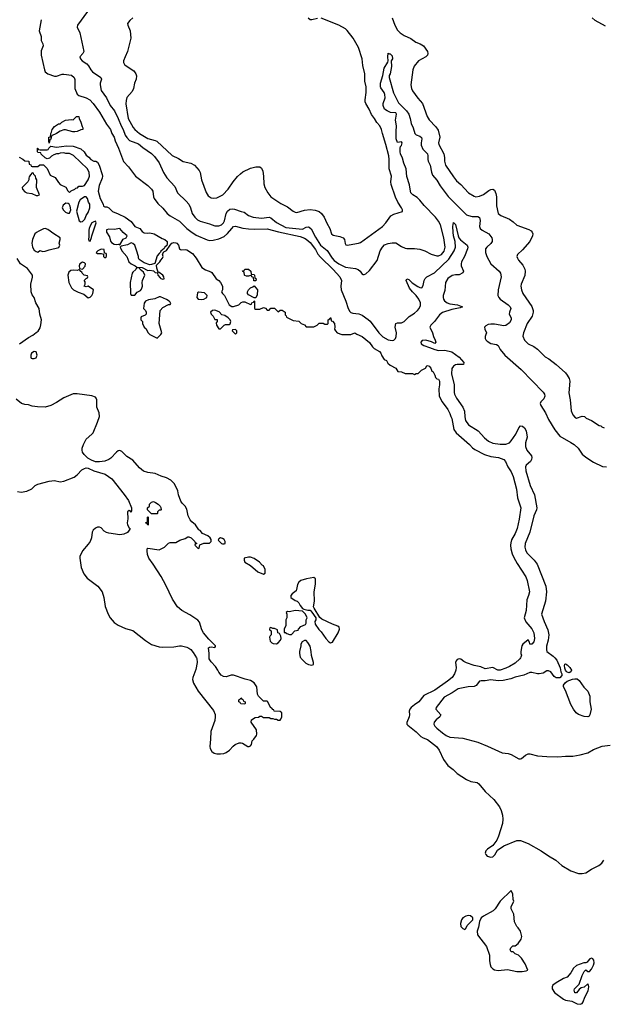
# Model space of a CAD drawing. Header units: inches. Extents: x 1771504 to 1971212, y 471788 to 643615.
# Tile 540 of 587: x 1931535 to 1937797, y 526284 to 536850. Entities that reach past the tile are written whole.
import ezdxf

# ---------------------------------------------------------------- set-up
doc = ezdxf.new("R2010")
doc.units = ezdxf.units.IN
doc.header["$MEASUREMENT"] = 0
doc.layers.add('B9532', color=7, linetype='Continuous')
doc.layers.add('B9533', color=7, linetype='Continuous')

msp = doc.modelspace()

# ---------------------------------------------------------------- linework, layer by layer
at = {"layer": 'B9532', "color": 5}
for points, elevation in [([(1933431, 530000), (1933434, 529994), (1933439, 529950), (1933425, 529875), (1933393, 529790), (1933390, 529770), (1933399, 529730), (1933450, 529643), (1933615, 529435), (1933632, 529392), (1933634, 529370), (1933627, 529330), (1933587, 529210), (1933584, 529130), (1933574, 529050), (1933579, 529030), (1933598, 528998), (1933620, 528980), (1933650, 528972), (1933690, 528972), (1933724, 528976), (1933750, 528985), (1933786, 529010), (1933825, 529055), (1933847, 529073), (1933890, 529089), (1933910, 529090), (1933926, 529086), (1933982, 529050), (1933998, 529050), (1934010, 529058), (1934022, 529070), (1934028, 529110), (1934049, 529130), (1934075, 529170), (1934078, 529182), (1934075, 529230), (1934018, 529310), (1934022, 529338), (1934060, 529360), (1934096, 529364), (1934110, 529374), (1934130, 529374), (1934150, 529362), (1934210, 529362), (1934230, 529352), (1934250, 529352), (1934270, 529342), (1934290, 529342), (1934310, 529334), (1934330, 529334), (1934336, 529344), (1934346, 529370), (1934346, 529410), (1934330, 529426), (1934266, 529430), (1934262, 529442), (1934250, 529446), (1934242, 529462), (1934226, 529470), (1934198, 529530), (1934190, 529535), (1934150, 529538), (1934098, 529590), (1934087, 529613), (1934078, 529690), (1934050, 529735), (1934010, 529759), (1933953, 529773), (1933830, 529815), (1933805, 529815), (1933750, 529798), (1933720, 529800), (1933696, 529816), (1933670, 529848), (1933662, 529870), (1933635, 529910), (1933590, 529958), (1933569, 529990), (1933569, 530000)], 220), ([(1934552, 530000), (1934555, 529995), (1934606, 529946), (1934634, 529930), (1934670, 529922), (1934686, 529930), (1934688, 529950), (1934672, 530000)], 220), ([(1936907, 530000), (1936901, 529990), (1936850, 529945), (1936792, 529910), (1936750, 529890), (1936690, 529871), (1936666, 529870), (1936610, 529899), (1936530, 529884), (1936484, 529904), (1936410, 529920), (1936329, 529949), (1936302, 529962), (1936270, 529986), (1936250, 529991), (1936230, 529985), (1936217, 529970), (1936210, 529950), (1936217, 529897), (1936213, 529870), (1936199, 529830), (1936175, 529790), (1936126, 529750), (1935990, 529653), (1935870, 529598), (1935816, 529530), (1935770, 529499), (1935737, 529470), (1935720, 529450), (1935713, 529430), (1935717, 529390), (1935713, 529370), (1935688, 529308), (1935688, 529290), (1935699, 529279), (1935790, 529209), (1935839, 529159), (1935864, 529144), (1935910, 529125), (1936006, 529050), (1936035, 529010), (1936082, 528910), (1936130, 528846), (1936185, 528805), (1936230, 528762), (1936330, 528695), (1936375, 528675), (1936443, 528663), (1936463, 528650), (1936530, 528569), (1936623, 528483), (1936682, 528402), (1936702, 528362), (1936715, 528315), (1936720, 528270), (1936715, 528225), (1936673, 528087), (1936655, 528045), (1936611, 527989), (1936555, 527950), (1936537, 527930), (1936530, 527906), (1936535, 527890), (1936550, 527874), (1936590, 527862), (1936610, 527868), (1936633, 527887), (1936662, 527938), (1936730, 527986), (1936870, 528042), (1936910, 528042), (1936990, 528010), (1937130, 527932), (1937210, 527876), (1937287, 527830), (1937353, 527773), (1937450, 527715), (1937530, 527688), (1937570, 527686), (1937610, 527696), (1937670, 527734), (1937750, 527774), (1937780, 527800), (1937803, 527830)], 220), ([(1937278, 530000), (1937298, 529978), (1937333, 529893), (1937342, 529850), (1937351, 529830), (1937351, 529811), (1937330, 529787), (1937290, 529786), (1937270, 529802), (1937235, 529850), (1937210, 529864), (1937190, 529861), (1937150, 529837), (1937109, 529829), (1937090, 529829), (1937030, 529846), (1937010, 529844), (1936945, 529815), (1936850, 529793), (1936804, 529776), (1936721, 529759), (1936670, 529755), (1936590, 529765), (1936530, 529755), (1936485, 529755), (1936470, 529750), (1936434, 529706), (1936410, 529693), (1936348, 529692), (1936239, 529670), (1936175, 529625), (1936090, 529578), (1936002, 529470), (1935999, 529450), (1936054, 529390), (1936043, 529370), (1936004, 529336), (1935982, 529310), (1935978, 529290), (1935989, 529270), (1936010, 529246), (1936070, 529196), (1936111, 529170), (1936150, 529152), (1936290, 529141), (1936450, 529096), (1936554, 529054), (1936710, 528982), (1936775, 528975), (1936810, 528965), (1936890, 528918), (1936910, 528917), (1936919, 528921), (1936963, 528957), (1936990, 528972), (1937010, 528972), (1937090, 528950), (1937190, 528942), (1937310, 528938), (1937390, 528945), (1937470, 528945), (1937550, 528960), (1937630, 528984), (1937690, 529017), (1937786, 529054), (1937870, 529063)], 240)]:
    msp.add_lwpolyline(points, dxfattribs=dict(at, elevation=elevation))
for points, elevation in [([(1937430, 529842), (1937408, 529848), (1937398, 529858), (1937390, 529870), (1937384, 529890), (1937381, 529919), (1937385, 529935), (1937390, 529938), (1937410, 529927), (1937439, 529899), (1937456, 529870), (1937450, 529850)], 240), ([(1937630, 529369), (1937590, 529373), (1937530, 529393), (1937505, 529410), (1937476, 529450), (1937450, 529502), (1937393, 529650), (1937369, 529690), (1937369, 529710), (1937386, 529734), (1937410, 529750), (1937467, 529773), (1937490, 529778), (1937516, 529776), (1937538, 529758), (1937588, 529688), (1937630, 529645), (1937651, 529590), (1937654, 529570), (1937651, 529530), (1937666, 529450), (1937652, 529390), (1937644, 529376)], 240), ([(1933950, 529506), (1933908, 529508), (1933902, 529522), (1933886, 529530), (1933886, 529550), (1933902, 529558), (1933908, 529572), (1933914, 529570), (1933918, 529558), (1933934, 529550), (1933938, 529538), (1933954, 529530), (1933954, 529510)], 220), ([(1936810, 527506), (1936690, 527389), (1936637, 527310), (1936614, 527286), (1936511, 527229), (1936485, 527210), (1936467, 527173), (1936459, 527110), (1936444, 527070), (1936447, 527030), (1936544, 526904), (1936575, 526810), (1936575, 526750), (1936582, 526710), (1936590, 526687), (1936610, 526663), (1936630, 526653), (1936670, 526648), (1936770, 526658), (1936870, 526636), (1936925, 526635), (1936970, 526642), (1936986, 526650), (1936958, 526718), (1936920, 526780), (1936886, 526810), (1936850, 526826), (1936830, 526846), (1936807, 526847), (1936798, 526870), (1936806, 526890), (1936826, 526910), (1936850, 526912), (1936885, 526935), (1936917, 526983), (1936924, 527010), (1936909, 527070), (1936885, 527105), (1936870, 527118), (1936845, 527170), (1936838, 527250), (1936809, 527309), (1936808, 527330), (1936838, 527390), (1936828, 527410), (1936827, 527467)], 220), ([(1936350, 527236), (1936322, 527230), (1936290, 527211), (1936276, 527190), (1936265, 527150), (1936270, 527117), (1936290, 527096), (1936310, 527088), (1936323, 527097), (1936337, 527130), (1936397, 527190), (1936396, 527210), (1936373, 527233)], 220), ([(1937670, 526778), (1937654, 526770), (1937632, 526748), (1937625, 526735), (1937610, 526728), (1937587, 526727), (1937510, 526699), (1937476, 526670), (1937450, 526622), (1937410, 526574), (1937370, 526559), (1937290, 526514), (1937256, 526490), (1937248, 526472), (1937248, 526450), (1937273, 526410), (1937370, 526339), (1937390, 526329), (1937458, 526318), (1937516, 526290), (1937550, 526284), (1937570, 526291), (1937582, 526310), (1937599, 526361), (1937633, 526430), (1937643, 526470), (1937639, 526490), (1937630, 526502), (1937591, 526469), (1937561, 526459), (1937538, 526442), (1937510, 526408), (1937490, 526408), (1937483, 526437), (1937488, 526450), (1937539, 526501), (1937570, 526594), (1937590, 526634), (1937610, 526654), (1937630, 526634), (1937650, 526634), (1937670, 526662), (1937690, 526702), (1937698, 526730), (1937696, 526756), (1937686, 526770)], 220)]:
    msp.add_lwpolyline(points, close=True, dxfattribs=dict(at, elevation=elevation))
at = {"layer": 'B9533', "color": 5}
for points, elevation in [([(1932263, 536937), (1932155, 536790), (1932153, 536770), (1932180, 536710), (1932224, 536510), (1932214, 536486), (1932181, 536450), (1932186, 536430), (1932205, 536410), (1932257, 536377), (1932275, 536355), (1932298, 536310), (1932316, 536290), (1932404, 536230), (1932412, 536210), (1932399, 536170), (1932397, 536150), (1932408, 536090), (1932465, 536010), (1932504, 535930), (1932551, 535870), (1932591, 535790), (1932624, 535710), (1932647, 535670), (1932667, 535610), (1932684, 535584), (1932713, 535553), (1932782, 535530), (1932810, 535516), (1932857, 535477), (1932950, 535413), (1932981, 535381), (1933030, 535312), (1933078, 535210), (1933114, 535154), (1933198, 535058), (1933229, 534990), (1933322, 534902), (1933349, 534869), (1933369, 534829), (1933387, 534770), (1933413, 534730), (1933442, 534702), (1933470, 534686), (1933570, 534660), (1933630, 534637), (1933670, 534637), (1933700, 534650), (1933723, 534670), (1933733, 534690), (1933749, 534770), (1933764, 534796), (1933790, 534816), (1933821, 534821), (1933838, 534818), (1933910, 534790), (1933944, 534784), (1933990, 534748), (1934039, 534730), (1934130, 534719), (1934212, 534732), (1934230, 534725), (1934290, 534675), (1934390, 534621), (1934570, 534603), (1934610, 534622), (1934630, 534626), (1934642, 534622), (1934664, 534604), (1934710, 534515), (1934764, 534430), (1934834, 534374), (1934888, 534290), (1934910, 534266), (1934961, 534230), (1935030, 534193), (1935139, 534179), (1935166, 534170), (1935187, 534150), (1935210, 534118), (1935216, 534116), (1935230, 534114), (1935250, 534124), (1935290, 534160), (1935370, 534267), (1935403, 534370), (1935426, 534410), (1935450, 534433), (1935488, 534448), (1935530, 534456), (1935570, 534456), (1935630, 534415), (1935670, 534399), (1935690, 534394), (1935770, 534395), (1935830, 534386), (1935881, 534370), (1935950, 534334), (1936010, 534316), (1936030, 534315), (1936061, 534330), (1936090, 534365), (1936099, 534410), (1936085, 534510), (1936049, 534650), (1936030, 534686), (1935997, 534730), (1935876, 534856), (1935830, 534913), (1935801, 534941), (1935752, 534972), (1935733, 534993), (1935727, 535010), (1935718, 535078), (1935688, 535168), (1935680, 535250), (1935655, 535310), (1935642, 535362), (1935621, 535410), (1935617, 535430), (1935616, 535470), (1935621, 535490), (1935630, 535499), (1935638, 535530), (1935630, 535540), (1935590, 535533), (1935575, 535570), (1935573, 535650), (1935579, 535710), (1935568, 535770), (1935577, 535837), (1935570, 535850), (1935513, 535853), (1935477, 535870), (1935450, 535890), (1935434, 535930), (1935436, 535950), (1935455, 536010), (1935453, 536047), (1935445, 536070), (1935410, 536117), (1935406, 536130), (1935408, 536170), (1935433, 536250), (1935447, 536330), (1935486, 536394), (1935489, 536410), (1935484, 536450), (1935488, 536492), (1935502, 536482), (1935510, 536482), (1935530, 536462), (1935535, 536430), (1935522, 536410), (1935526, 536346), (1935510, 536270), (1935499, 536250), (1935500, 536230), (1935546, 536066), (1935598, 535958), (1935687, 535870), (1935710, 535835), (1935724, 535790), (1935734, 535734), (1935758, 535690), (1935775, 535630), (1935790, 535613), (1935830, 535600), (1935846, 535586), (1935850, 535570), (1935842, 535530), (1935844, 535504), (1935862, 535462), (1935910, 535410), (1935915, 535390), (1935913, 535350), (1935917, 535330), (1935939, 535290), (1935952, 535212), (1935963, 535183), (1936010, 535126), (1936047, 535067), (1936134, 534954), (1936330, 534757), (1936350, 534747), (1936390, 534738), (1936450, 534737), (1936468, 534728), (1936475, 534695), (1936470, 534630), (1936477, 534610), (1936496, 534590), (1936570, 534552), (1936600, 534510), (1936605, 534490), (1936603, 534470), (1936591, 534449), (1936549, 534410), (1936534, 534390), (1936532, 534350), (1936546, 534310), (1936591, 534231), (1936680, 534150), (1936694, 534130), (1936701, 534090), (1936670, 533950), (1936667, 533890), (1936675, 533870), (1936691, 533851), (1936777, 533790), (1936799, 533770), (1936806, 533750), (1936789, 533710), (1936788, 533690), (1936808, 533650), (1936809, 533630), (1936790, 533596), (1936750, 533567), (1936730, 533564), (1936630, 533581), (1936590, 533583), (1936562, 533578), (1936535, 533565), (1936522, 533550), (1936525, 533530), (1936542, 533490), (1936538, 533470), (1936528, 533450), (1936528, 533430), (1936535, 533415), (1936550, 533400), (1936590, 533375), (1936650, 533364), (1936670, 533352), (1936689, 533310), (1936739, 533250), (1936916, 533096), (1937152, 532852), (1937165, 532830), (1937168, 532810), (1937158, 532782), (1937128, 532750), (1937120, 532730), (1937126, 532710), (1937175, 532630), (1937210, 532559), (1937278, 532450), (1937330, 532382), (1937450, 532314), (1937483, 532290), (1937526, 532250), (1937569, 532189), (1937610, 532155), (1937690, 532101), (1937790, 532055), (1937830, 532051)], 260), ([(1932750, 536870), (1932718, 536842), (1932693, 536810), (1932695, 536790), (1932721, 536730), (1932729, 536650), (1932692, 536508), (1932665, 536450), (1932650, 536410), (1932648, 536390), (1932659, 536370), (1932676, 536356), (1932761, 536301), (1932782, 536270), (1932788, 536248), (1932783, 536210), (1932768, 536170), (1932755, 536110), (1932740, 536080), (1932686, 536014), (1932677, 535983), (1932673, 535947), (1932699, 535790), (1932752, 535692), (1932770, 535670), (1932820, 535630), (1932910, 535574), (1932990, 535554), (1933006, 535546), (1933170, 535394), (1933240, 535360), (1933290, 535327), (1933371, 535311), (1933410, 535288), (1933459, 535230), (1933470, 535210), (1933484, 535130), (1933535, 534995), (1933559, 534959), (1933590, 534938), (1933610, 534933), (1933650, 534937), (1933713, 534970), (1933772, 535030), (1933826, 535110), (1933873, 535167), (1933903, 535197), (1933930, 535218), (1934010, 535258), (1934070, 535271), (1934111, 535270), (1934130, 535255), (1934143, 535223), (1934151, 535170), (1934155, 535090), (1934166, 535050), (1934198, 534990), (1934230, 534950), (1934337, 534877), (1934410, 534842), (1934470, 534795), (1934490, 534785), (1934510, 534782), (1934590, 534806), (1934650, 534813), (1934707, 534807), (1934750, 534790), (1934773, 534770), (1934803, 534730), (1934830, 534665), (1934861, 534610), (1934882, 534550), (1934899, 534539), (1934970, 534523), (1935005, 534510), (1935019, 534490), (1935027, 534447), (1935035, 534435), (1935050, 534430), (1935070, 534432), (1935170, 534450), (1935190, 534459), (1935426, 534630), (1935465, 534670), (1935516, 534744), (1935550, 534764), (1935642, 534790), (1935641, 534810), (1935632, 534830), (1935592, 534892), (1935567, 534947), (1935521, 535081), (1935517, 535110), (1935523, 535170), (1935500, 535250), (1935499, 535350), (1935494, 535390), (1935465, 535510), (1935427, 535627), (1935417, 535670), (1935400, 535710), (1935367, 535747), (1935342, 535790), (1935311, 535831), (1935286, 535890), (1935249, 535950), (1935243, 535970), (1935241, 535990), (1935253, 536070), (1935253, 536130), (1935238, 536190), (1935238, 536270), (1935218, 536358), (1935208, 536430), (1935169, 536550), (1935113, 536653), (1935050, 536734), (1935030, 536751), (1934961, 536790), (1934770, 536865)], 280), ([(1934730, 536864), (1934670, 536848), (1934650, 536850), (1934630, 536866)], 280), ([(1935530, 536870), (1935559, 536790), (1935590, 536739), (1935618, 536710), (1935660, 536680), (1935730, 536647), (1935787, 536607), (1935831, 536590), (1935866, 536570), (1935912, 536510), (1935914, 536486), (1935909, 536470), (1935894, 536450), (1935813, 536407), (1935766, 536350), (1935753, 536310), (1935731, 536150), (1935740, 536110), (1935750, 536088), (1935808, 536008), (1935858, 535950), (1935907, 535810), (1935930, 535776), (1936000, 535700), (1936024, 535664), (1936043, 535590), (1936030, 535530), (1936033, 535510), (1936085, 535410), (1936092, 535370), (1936092, 535330), (1936105, 535290), (1936190, 535162), (1936222, 535122), (1936270, 535081), (1936350, 534990), (1936410, 534956), (1936430, 534950), (1936470, 534956), (1936510, 534975), (1936570, 535018), (1936590, 535027), (1936610, 535032), (1936630, 535022), (1936645, 534985), (1936650, 534950), (1936651, 534851), (1936670, 534769), (1936696, 534750), (1936790, 534709), (1936830, 534682), (1936870, 534646), (1936998, 534598), (1937024, 534584), (1937035, 534570), (1937041, 534550), (1937037, 534530), (1937010, 534471), (1936930, 534380), (1936876, 534330), (1936868, 534310), (1936875, 534290), (1936888, 534270), (1936935, 534215), (1936954, 534174), (1936960, 534150), (1936955, 534105), (1936916, 534010), (1936913, 533990), (1936918, 533950), (1936933, 533910), (1937031, 533771), (1937044, 533730), (1937045, 533710), (1937034, 533670), (1936980, 533590), (1936940, 533490), (1936933, 533453), (1936951, 533411), (1936991, 533371), (1937050, 533341), (1937090, 533313), (1937173, 533233), (1937211, 533210), (1937291, 533150), (1937390, 533060), (1937410, 533036), (1937430, 533000), (1937437, 532970), (1937427, 532847), (1937441, 532770), (1937453, 532653), (1937470, 532610), (1937490, 532583), (1937510, 532573), (1937570, 532594), (1937596, 532590), (1937614, 532574), (1937671, 532550), (1937754, 532494), (1937771, 532490), (1937780, 532480), (1937805, 532470)], 280), ([(1937819, 536779), (1937710, 536841), (1937678, 536870)], 280), ([(1931767, 536850), (1931745, 536730), (1931765, 536670), (1931767, 536627), (1931783, 536590), (1931787, 536570), (1931766, 536514), (1931764, 536470), (1931801, 536310), (1931810, 536292), (1931837, 536270), (1931910, 536244), (1931930, 536243), (1931990, 536266), (1932010, 536266), (1932090, 536253), (1932119, 536230), (1932128, 536208), (1932126, 536110), (1932150, 536052), (1932170, 536036), (1932250, 536012), (1932288, 535988), (1932324, 535950), (1932390, 535859), (1932466, 535730), (1932510, 535670), (1932524, 535630), (1932548, 535590), (1932558, 535550), (1932596, 535470), (1932650, 535328), (1932702, 535270), (1932777, 535170), (1932910, 535069), (1932950, 535030), (1932962, 535010), (1932970, 534950), (1932979, 534930), (1933018, 534878), (1933070, 534828), (1933117, 534770), (1933150, 534744), (1933250, 534688), (1933329, 534609), (1933370, 534576), (1933430, 534538), (1933547, 534487), (1933570, 534482), (1933610, 534483), (1933670, 534498), (1933730, 534524), (1933766, 534554), (1933810, 534610), (1933830, 534629), (1933850, 534635), (1933930, 534613), (1933990, 534606), (1934050, 534602), (1934190, 534605), (1934312, 534572), (1934543, 534523), (1934590, 534507), (1934610, 534495), (1934650, 534457), (1934710, 534383), (1934735, 534335), (1934761, 534301), (1934898, 534170), (1934971, 534090), (1934987, 534050), (1934980, 533990), (1934985, 533950), (1935034, 533830), (1935058, 533750), (1935078, 533718), (1935089, 533709), (1935110, 533701), (1935175, 533695), (1935210, 533678), (1935273, 533633), (1935294, 533614), (1935390, 533488), (1935430, 533448), (1935490, 533415), (1935530, 533406), (1935550, 533412), (1935567, 533430), (1935574, 533450), (1935577, 533490), (1935563, 533550), (1935571, 533589), (1935590, 533596), (1935630, 533596), (1935659, 533610), (1935715, 533665), (1935770, 533701), (1935805, 533730), (1935822, 533750), (1935836, 533784), (1935836, 533810), (1935816, 533850), (1935788, 533890), (1935748, 533930), (1935718, 533970), (1935681, 534050), (1935689, 534070), (1935710, 534060), (1935747, 534027), (1935806, 533986), (1935830, 533975), (1935850, 533974), (1935864, 533996), (1935874, 534050), (1935886, 534074), (1935904, 534090), (1935985, 534135), (1936141, 534279), (1936198, 534370), (1936210, 534410), (1936209, 534469), (1936190, 534530), (1936186, 534570), (1936183, 534630), (1936190, 534672), (1936210, 534651), (1936238, 534530), (1936248, 534508), (1936266, 534486), (1936335, 534430), (1936344, 534410), (1936341, 534390), (1936307, 534310), (1936276, 534250), (1936271, 534230), (1936273, 534210), (1936296, 534150), (1936290, 534134), (1936250, 534113), (1936210, 534111), (1936177, 534103), (1936128, 534072), (1936105, 534030), (1936098, 533942), (1936079, 533890), (1936077, 533870), (1936081, 533850), (1936092, 533832), (1936123, 533810), (1936150, 533801), (1936231, 533790), (1936285, 533770), (1936262, 533758), (1936170, 533741), (1936070, 533708), (1936038, 533682), (1935986, 533610), (1935946, 533570), (1935937, 533550), (1935965, 533490), (1935974, 533450), (1935994, 533410), (1935999, 533390), (1935990, 533374), (1935954, 533394), (1935891, 533411), (1935852, 533408), (1935838, 533390), (1935843, 533370), (1935870, 533352), (1935933, 533333), (1935990, 533309), (1936030, 533299), (1936095, 533305), (1936170, 533286), (1936250, 533230), (1936300, 533170), (1936297, 533150), (1936292, 533148), (1936230, 533149), (1936210, 533145), (1936188, 533132), (1936173, 533107), (1936168, 533050), (1936195, 532930), (1936196, 532850), (1936200, 532830), (1936221, 532790), (1936291, 532690), (1936306, 532650), (1936312, 532588), (1936320, 532550), (1936350, 532502), (1936456, 532436), (1936521, 532361), (1936566, 532326), (1936610, 532307), (1936690, 532293), (1936750, 532293), (1936791, 532310), (1936810, 532330), (1936859, 532401), (1936890, 532471), (1936910, 532490), (1936930, 532487), (1936950, 532471), (1936970, 532436), (1936980, 532370), (1936963, 532310), (1936961, 532270), (1936977, 532230), (1937026, 532170), (1937029, 532150), (1937028, 532130), (1937015, 532110), (1936969, 532070), (1936963, 532050), (1936964, 532010), (1937011, 531851), (1937058, 531750), (1937085, 531610), (1937081, 531590), (1937053, 531527), (1937007, 531350), (1936959, 531230), (1936954, 531190), (1936961, 531161), (1936976, 531130), (1937054, 531050), (1937086, 531006), (1937181, 530770), (1937189, 530710), (1937178, 530610), (1937135, 530470), (1937161, 530390), (1937202, 530302), (1937214, 530250), (1937207, 530193), (1937187, 530127), (1937186, 530086), (1937191, 530070), (1937260, 530020), (1937278, 530000)], 240), ([(1931530, 535374), (1931570, 535354), (1931590, 535334), (1931633, 535333), (1931638, 535298), (1931653, 535293), (1931658, 535278), (1931670, 535274), (1931730, 535274), (1931750, 535294), (1931790, 535294), (1931830, 535254), (1931863, 535183), (1931915, 535155), (1931950, 535102), (1931970, 535082), (1932031, 535051), (1932050, 535014), (1932070, 534994), (1932087, 535013), (1932126, 535030), (1932138, 535042), (1932154, 535046), (1932170, 535062), (1932210, 535065), (1932230, 535072), (1932270, 535132), (1932284, 535170), (1932279, 535210), (1932264, 535250), (1932112, 535392), (1932070, 535415), (1932030, 535415), (1932010, 535422), (1931970, 535419), (1931951, 535409), (1931930, 535409), (1931900, 535400), (1931875, 535385), (1931855, 535365), (1931830, 535358), (1931807, 535367), (1931767, 535407), (1931762, 535422), (1931730, 535426), (1931726, 535430), (1931726, 535470), (1931730, 535472), (1931738, 535458), (1931753, 535453), (1931830, 535454), (1931842, 535458), (1931846, 535470), (1931870, 535494), (1931930, 535483), (1932036, 535496), (1932110, 535493), (1932190, 535463), (1932226, 535430), (1932250, 535396), (1932276, 535376), (1932298, 535350), (1932330, 535331), (1932351, 535331), (1932370, 535322), (1932386, 535290), (1932419, 535190), (1932422, 535170), (1932421, 535150), (1932386, 535070), (1932377, 535010), (1932399, 534930), (1932432, 534870), (1932434, 534850), (1932450, 534842), (1932470, 534842), (1932491, 534830), (1932531, 534791), (1932590, 534768), (1932667, 534730), (1932730, 534683), (1932770, 534631), (1932825, 534610), (1932850, 534578), (1932870, 534562), (1932910, 534558), (1932930, 534561), (1932978, 534550), (1933063, 534503), (1933094, 534490), (1933116, 534470), (1933118, 534442), (1933112, 534428), (1933092, 534410), (1933085, 534395), (1933050, 534366), (1933046, 534354), (1933030, 534342), (1933010, 534315), (1932985, 534235), (1932950, 534221), (1932930, 534219), (1932870, 534239), (1932817, 534277), (1932809, 534290), (1932808, 534308), (1932790, 534378), (1932769, 534430), (1932750, 534449), (1932730, 534454), (1932690, 534433), (1932622, 534418), (1932614, 534410), (1932631, 534370), (1932685, 534310), (1932707, 534250), (1932730, 534231), (1932774, 534210), (1932793, 534193), (1932850, 534192), (1932910, 534158), (1932930, 534161), (1932970, 534156), (1932990, 534138), (1933010, 534134), (1933018, 534138), (1933014, 534130), (1933018, 534110), (1933041, 534081), (1933050, 534072), (1933070, 534065), (1933086, 534070), (1933082, 534090), (1933070, 534108), (1933030, 534138), (1933020, 534140), (1933005, 534185), (1933003, 534217), (1933038, 534250), (1933048, 534270), (1933068, 534290), (1933074, 534310), (1933068, 534332), (1933082, 534358), (1933110, 534374), (1933148, 534430), (1933169, 534450), (1933190, 534458), (1933210, 534455), (1933221, 534450), (1933239, 534430), (1933250, 534390), (1933262, 534382), (1933270, 534379), (1933310, 534384), (1933330, 534380), (1933390, 534340), (1933430, 534290), (1933490, 534191), (1933527, 534167), (1933585, 534145), (1933597, 534137), (1933642, 534070), (1933671, 534051), (1933691, 534031), (1933712, 533990), (1933712, 533950), (1933702, 533930), (1933712, 533910), (1933732, 533890), (1933782, 533790), (1933810, 533772), (1933830, 533772), (1933886, 533790), (1933910, 533814), (1933930, 533822), (1933950, 533822), (1934010, 533794), (1934022, 533798), (1934026, 533810), (1934042, 533818), (1934050, 533834), (1934054, 533830), (1934054, 533750), (1934064, 533744), (1934110, 533742), (1934150, 533762), (1934173, 533753), (1934190, 533734), (1934210, 533734), (1934230, 533754), (1934270, 533754), (1934310, 533714), (1934330, 533734), (1934350, 533734), (1934382, 533710), (1934382, 533682), (1934393, 533673), (1934398, 533658), (1934470, 533622), (1934530, 533614), (1934554, 533590), (1934590, 533574), (1934610, 533554), (1934690, 533554), (1934726, 533570), (1934750, 533592), (1934790, 533594), (1934810, 533582), (1934836, 533584), (1934846, 533590), (1934846, 533630), (1934862, 533638), (1934866, 533650), (1934872, 533652), (1934878, 533618), (1934890, 533614), (1934911, 533590), (1934918, 533550), (1934912, 533530), (1934922, 533510), (1934942, 533490), (1934990, 533471), (1935030, 533471), (1935088, 533472), (1935130, 533491), (1935154, 533474), (1935211, 533450), (1935290, 533387), (1935320, 533340), (1935340, 533320), (1935395, 533290), (1935411, 533270), (1935422, 533242), (1935445, 533205), (1935471, 533191), (1935485, 533165), (1935510, 533142), (1935571, 533111), (1935593, 533073), (1935630, 533072), (1935670, 533054), (1935750, 533054), (1935770, 533042), (1935790, 533054), (1935810, 533054), (1935846, 533090), (1935888, 533112), (1935905, 533135), (1935910, 533138), (1935930, 533131), (1935945, 533110), (1935957, 533077), (1935971, 533070), (1935990, 533034), (1935996, 533010), (1936010, 532996), (1936030, 532991), (1936041, 532970), (1936041, 532930), (1936031, 532890), (1936035, 532810), (1936068, 532748), (1936130, 532665), (1936150, 532625), (1936161, 532590), (1936172, 532570), (1936193, 532453), (1936217, 532417), (1936363, 532290), (1936395, 532255), (1936419, 532239), (1936523, 532183), (1936590, 532164), (1936674, 532150), (1936730, 532130), (1936748, 532110), (1936772, 532052), (1936810, 531996), (1936830, 531946), (1936865, 531810), (1936878, 531718), (1936913, 531610), (1936894, 531490), (1936871, 531390), (1936850, 531335), (1936813, 531267), (1936804, 531236), (1936800, 531210), (1936803, 531170), (1936818, 531118), (1936837, 531077), (1936873, 531013), (1936965, 530870), (1936980, 530830), (1937004, 530710), (1936995, 530670), (1936975, 530625), (1936968, 530510), (1936949, 530430), (1936967, 530387), (1937030, 530314), (1937050, 530271), (1937057, 530210), (1937050, 530173), (1937030, 530149), (1937010, 530149), (1937005, 530170), (1936990, 530194), (1936935, 530150), (1936924, 530130), (1936912, 530068), (1936911, 530050), (1936918, 530030), (1936913, 530010), (1936907, 530000)], 220), ([(1931534, 533370), (1931630, 533440), (1931676, 533464), (1931710, 533493), (1931734, 533506), (1931756, 533544), (1931763, 533577), (1931770, 533630), (1931751, 533690), (1931743, 533750), (1931709, 533810), (1931689, 533869), (1931670, 533898), (1931658, 533930), (1931654, 534010), (1931672, 534088), (1931672, 534110), (1931620, 534180), (1931545, 534230), (1931508, 534288)], 220), ([(1933569, 530000), (1933569, 530050), (1933562, 530110), (1933570, 530118), (1933590, 530121), (1933630, 530114), (1933636, 530124), (1933635, 530130), (1933563, 530203), (1933507, 530270), (1933490, 530302), (1933464, 530384), (1933447, 530407), (1933362, 530462), (1933275, 530510), (1933229, 530550), (1933174, 530630), (1933103, 530783), (1933054, 530874), (1932967, 531007), (1932921, 531070), (1932907, 531110), (1932901, 531150), (1932904, 531170), (1932910, 531178), (1933030, 531162), (1933089, 531191), (1933130, 531232), (1933150, 531238), (1933210, 531238), (1933255, 531265), (1933310, 531282), (1933340, 531300), (1933350, 531302), (1933374, 531290), (1933414, 531250), (1933418, 531238), (1933434, 531230), (1933418, 531222), (1933414, 531210), (1933450, 531174), (1933462, 531178), (1933467, 531213), (1933509, 531231), (1933570, 531232), (1933589, 531251), (1933589, 531270), (1933579, 531290), (1933553, 531310), (1933497, 531337), (1933470, 531369), (1933456, 531376), (1933420, 531430), (1933382, 531462), (1933364, 531484), (1933344, 531524), (1933330, 531598), (1933310, 531630), (1933280, 531660), (1933264, 531684), (1933238, 531750), (1933230, 531793), (1933195, 531870), (1933155, 531910), (1933110, 531935), (1933053, 531953), (1932990, 531981), (1932910, 531991), (1932865, 532005), (1932821, 532041), (1932750, 532123), (1932684, 532164), (1932630, 532216), (1932610, 532225), (1932590, 532222), (1932574, 532210), (1932514, 532146), (1932491, 532129), (1932450, 532113), (1932390, 532104), (1932350, 532106), (1932304, 532124), (1932266, 532146), (1932225, 532185), (1932210, 532210), (1932205, 532230), (1932206, 532250), (1932220, 532290), (1932250, 532347), (1932310, 532401), (1932322, 532418), (1932371, 532530), (1932391, 532590), (1932388, 532630), (1932364, 532690), (1932363, 532770), (1932357, 532790), (1932350, 532798), (1932310, 532814), (1932150, 532836), (1932110, 532835), (1932007, 532793), (1931930, 532740), (1931870, 532710), (1931810, 532693), (1931725, 532695), (1931670, 532704), (1931630, 532718), (1931590, 532721), (1931555, 532730), (1931496, 532776)], 220), ([(1931510, 531786), (1931550, 531778), (1931610, 531790), (1931664, 531816), (1931702, 531850), (1931730, 531866), (1931850, 531898), (1931910, 531905), (1931970, 531892), (1932010, 531899), (1932119, 531941), (1932150, 531965), (1932201, 532019), (1932230, 532035), (1932250, 532040), (1932270, 532037), (1932330, 532008), (1932452, 531972), (1932523, 531923), (1932656, 531756), (1932702, 531690), (1932734, 531610), (1932736, 531584), (1932730, 531566), (1932719, 531579), (1932710, 531582), (1932692, 531570), (1932694, 531494), (1932688, 531450), (1932691, 531430), (1932710, 531398), (1932722, 531390), (1932711, 531370), (1932690, 531347), (1932652, 531328), (1932610, 531320), (1932490, 531338), (1932466, 531346), (1932441, 531361), (1932410, 531396), (1932390, 531405), (1932370, 531405), (1932350, 531394), (1932322, 531370), (1932311, 531350), (1932304, 531290), (1932290, 531250), (1932270, 531220), (1932209, 531151), (1932179, 531090), (1932179, 531070), (1932196, 530970), (1932223, 530903), (1932258, 530858), (1932374, 530770), (1932420, 530710), (1932438, 530650), (1932453, 530553), (1932483, 530470), (1932507, 530430), (1932550, 530382), (1932591, 530351), (1932670, 530315), (1932750, 530295), (1932886, 530186), (1932950, 530144), (1933030, 530119), (1933070, 530115), (1933190, 530119), (1933250, 530132), (1933270, 530130), (1933330, 530116), (1933350, 530106), (1933371, 530091), (1933398, 530058), (1933431, 530000)], 220), ([(1934672, 530000), (1934665, 530025), (1934664, 530070), (1934650, 530126), (1934628, 530168), (1934610, 530186), (1934590, 530188), (1934565, 530175), (1934551, 530149), (1934551, 530131), (1934536, 530070), (1934536, 530050), (1934546, 530010), (1934552, 530000)], 220)]:
    msp.add_lwpolyline(points, dxfattribs=dict(at, elevation=elevation))
at = {"layer": 'B9533', "color": 5, "elevation": 220}
for points in [[(1932105, 535645), (1932028, 535668), (1932010, 535669), (1931970, 535655), (1931930, 535629), (1931878, 535602), (1931870, 535566), (1931858, 535562), (1931850, 535526), (1931846, 535550), (1931848, 535590), (1931866, 535594), (1931868, 535630), (1931876, 535644), (1931882, 535670), (1931910, 535705), (1931950, 535731), (1931970, 535732), (1931988, 535750), (1932026, 535770), (1932090, 535778), (1932110, 535774), (1932146, 535810), (1932171, 535810), (1932172, 535790), (1932192, 535750), (1932204, 535704), (1932211, 535690), (1932212, 535670), (1932190, 535669), (1932152, 535650), (1932125, 535645)], [(1931670, 535206), (1931650, 535186), (1931638, 535162), (1931632, 535150), (1931632, 535130), (1931622, 535110), (1931562, 535050), (1931565, 535030), (1931590, 535002), (1931610, 534992), (1931664, 534984), (1931710, 534962), (1931730, 534962), (1931746, 534970), (1931715, 535050), (1931718, 535130), (1931708, 535148), (1931706, 535170), (1931686, 535190), (1931682, 535202)], [(1932030, 534882), (1932002, 534858), (1931992, 534830), (1932005, 534805), (1932026, 534786), (1932050, 534772), (1932070, 534774), (1932082, 534810), (1932078, 534850), (1932066, 534870), (1932056, 534876)], [(1932250, 534948), (1932230, 534948), (1932184, 534916), (1932171, 534890), (1932146, 534794), (1932172, 534690), (1932190, 534681), (1932210, 534683), (1932234, 534710), (1932248, 534750), (1932270, 534782), (1932289, 534830), (1932289, 534870), (1932275, 534890), (1932262, 534930)], [(1932350, 534686), (1932330, 534682), (1932310, 534669), (1932290, 534638), (1932281, 534610), (1932276, 534590), (1932278, 534522), (1932274, 534490), (1932278, 534478), (1932290, 534474), (1932307, 534513), (1932308, 534532), (1932355, 534670)], [(1931810, 534609), (1931790, 534604), (1931740, 534580), (1931714, 534566), (1931698, 534550), (1931671, 534490), (1931667, 534450), (1931671, 534410), (1931690, 534378), (1931710, 534362), (1931730, 534354), (1931750, 534372), (1931783, 534363), (1931810, 534364), (1931850, 534379), (1931954, 534406), (1931966, 534430), (1931958, 534450), (1931969, 534490), (1931968, 534510), (1931902, 534550), (1931838, 534598)], [(1932610, 534608), (1932550, 534597), (1932490, 534601), (1932467, 534593), (1932466, 534570), (1932500, 534520), (1932510, 534474), (1932520, 534460), (1932550, 534442), (1932570, 534438), (1932590, 534442), (1932610, 534434), (1932646, 534494), (1932678, 534510), (1932688, 534530), (1932646, 534566)], [(1932410, 534386), (1932374, 534370), (1932354, 534350), (1932370, 534342), (1932410, 534342), (1932434, 534334), (1932434, 534310), (1932450, 534294), (1932466, 534310), (1932466, 534330), (1932462, 534342), (1932446, 534346), (1932442, 534382)], [(1932210, 534248), (1932182, 534230), (1932172, 534210), (1932178, 534178), (1932210, 534174), (1932236, 534204), (1932242, 534230), (1932230, 534242)], [(1932170, 534166), (1932150, 534158), (1932110, 534162), (1932082, 534158), (1932061, 534139), (1932051, 534110), (1932063, 534030), (1932090, 533972), (1932112, 533950), (1932164, 533924), (1932224, 533904), (1932270, 533866), (1932290, 533872), (1932308, 533890), (1932318, 533910), (1932326, 533950), (1932270, 533989), (1932250, 533982), (1932226, 533990), (1932238, 534010), (1932236, 534036), (1932226, 534050), (1932247, 534073), (1932262, 534078), (1932266, 534090), (1932262, 534102), (1932227, 534107), (1932206, 534130), (1932202, 534142), (1932190, 534146), (1932182, 534162)], [(1932810, 534186), (1932790, 534186), (1932782, 534170), (1932750, 534142), (1932743, 534130), (1932719, 534030), (1932725, 533910), (1932730, 533894), (1932770, 533894), (1932796, 533924), (1932830, 533942), (1932843, 533957), (1932854, 533990), (1932850, 534030), (1932852, 534050), (1932878, 534110), (1932862, 534142), (1932826, 534170), (1932822, 534182)], [(1934070, 534046), (1934047, 534047), (1934042, 534082), (1934026, 534090), (1934022, 534102), (1934010, 534106), (1933990, 534098), (1933970, 534098), (1933950, 534106), (1933946, 534110), (1933942, 534142), (1933930, 534146), (1933927, 534153), (1933942, 534158), (1933950, 534174), (1933990, 534174), (1934014, 534150), (1934018, 534118), (1934050, 534114), (1934054, 534110), (1934058, 534078), (1934072, 534070)], [(1933453, 533927), (1933442, 533918), (1933436, 533870), (1933451, 533851), (1933490, 533848), (1933509, 533851), (1933536, 533864), (1933542, 533870), (1933548, 533890), (1933519, 533919)], [(1934050, 533866), (1933990, 533898), (1933978, 533910), (1933978, 533930), (1933989, 533951), (1934010, 533974), (1934036, 533984), (1934050, 533994), (1934070, 533974), (1934085, 533950), (1934084, 533896), (1934070, 533866)], [(1933030, 533875), (1932986, 533854), (1932917, 533843), (1932885, 533830), (1932871, 533809), (1932865, 533750), (1932885, 533730), (1932891, 533710), (1932891, 533689), (1932880, 533680), (1932838, 533662), (1932834, 533650), (1932834, 533630), (1932852, 533612), (1932852, 533590), (1932872, 533550), (1932891, 533531), (1932910, 533492), (1932930, 533472), (1933010, 533431), (1933049, 533470), (1933059, 533490), (1933033, 533590), (1933042, 533730), (1933070, 533762), (1933130, 533794), (1933150, 533794), (1933155, 533805), (1933150, 533818), (1933138, 533830), (1933110, 533848), (1933045, 533875)], [(1933630, 533732), (1933605, 533730), (1933584, 533710), (1933591, 533690), (1933611, 533670), (1933630, 533634), (1933653, 533633), (1933654, 533610), (1933644, 533596), (1933648, 533570), (1933670, 533531), (1933690, 533531), (1933729, 533571), (1933742, 533578), (1933782, 533578), (1933795, 533585), (1933799, 533610), (1933793, 533630), (1933772, 533652), (1933735, 533675), (1933703, 533683), (1933675, 533715)], [(1933850, 533526), (1933818, 533522), (1933814, 533510), (1933850, 533474), (1933866, 533490), (1933866, 533510)], [(1931690, 533288), (1931662, 533270), (1931654, 533250), (1931654, 533230), (1931658, 533218), (1931670, 533214), (1931690, 533214), (1931710, 533222), (1931722, 533250), (1931710, 533286)], [(1932950, 531546), (1932906, 531590), (1932906, 531610), (1932926, 531630), (1932926, 531650), (1932950, 531674), (1932970, 531678), (1932991, 531670), (1933022, 531650), (1933042, 531630), (1933050, 531614), (1933054, 531590), (1933050, 531586), (1933030, 531586), (1933014, 531570), (1933014, 531550), (1933010, 531546)], [(1932910, 531426), (1932902, 531442), (1932886, 531450), (1932902, 531458), (1932906, 531470), (1932906, 531510), (1932910, 531514), (1932914, 531510), (1932914, 531430)], [(1933690, 531288), (1933670, 531278), (1933666, 531266), (1933702, 531230), (1933710, 531225), (1933730, 531225), (1933738, 531230), (1933738, 531250), (1933728, 531270), (1933710, 531282)], [(1934010, 531082), (1933990, 531082), (1933942, 531070), (1933942, 531050), (1933952, 531030), (1934011, 530991), (1934090, 530925), (1934150, 530901), (1934168, 530910), (1934169, 530950), (1934150, 530988), (1934137, 530997), (1934108, 531030), (1934050, 531068)], [(1934690, 530864), (1934612, 530850), (1934550, 530831), (1934530, 530812), (1934517, 530790), (1934506, 530734), (1934500, 530720), (1934458, 530690), (1934445, 530670), (1934446, 530650), (1934490, 530618), (1934511, 530611), (1934531, 530591), (1934544, 530564), (1934570, 530532), (1934584, 530524), (1934627, 530513), (1934650, 530512), (1934671, 530491), (1934712, 530430), (1934712, 530410), (1934702, 530390), (1934704, 530364), (1934746, 530306), (1934770, 530282), (1934818, 530210), (1934853, 530173), (1934870, 530162), (1934890, 530171), (1934951, 530270), (1934968, 530310), (1934964, 530330), (1934950, 530343), (1934890, 530363), (1934777, 530417), (1934755, 530435), (1934694, 530534), (1934688, 530550), (1934697, 530610), (1934693, 530710), (1934710, 530794), (1934709, 530850)], [(1934492, 530508), (1934430, 530495), (1934410, 530498), (1934394, 530490), (1934402, 530470), (1934402, 530430), (1934392, 530408), (1934392, 530350), (1934372, 530310), (1934374, 530274), (1934386, 530274), (1934402, 530262), (1934430, 530251), (1934450, 530252), (1934488, 530292), (1934522, 530298), (1934526, 530310), (1934550, 530338), (1934602, 530358), (1934607, 530373), (1934609, 530410), (1934618, 530430), (1934602, 530470), (1934570, 530502)], [(1934230, 530326), (1934218, 530322), (1934214, 530310), (1934218, 530298), (1934234, 530290), (1934234, 530250), (1934222, 530238), (1934217, 530223), (1934222, 530182), (1934241, 530161), (1934254, 530154), (1934289, 530151), (1934310, 530161), (1934335, 530190), (1934342, 530210), (1934336, 530236), (1934322, 530262), (1934306, 530270), (1934302, 530302), (1934270, 530318), (1934250, 530318)]]:
    msp.add_lwpolyline(points, close=True, dxfattribs=at)

doc.saveas('drawing.dxf')
